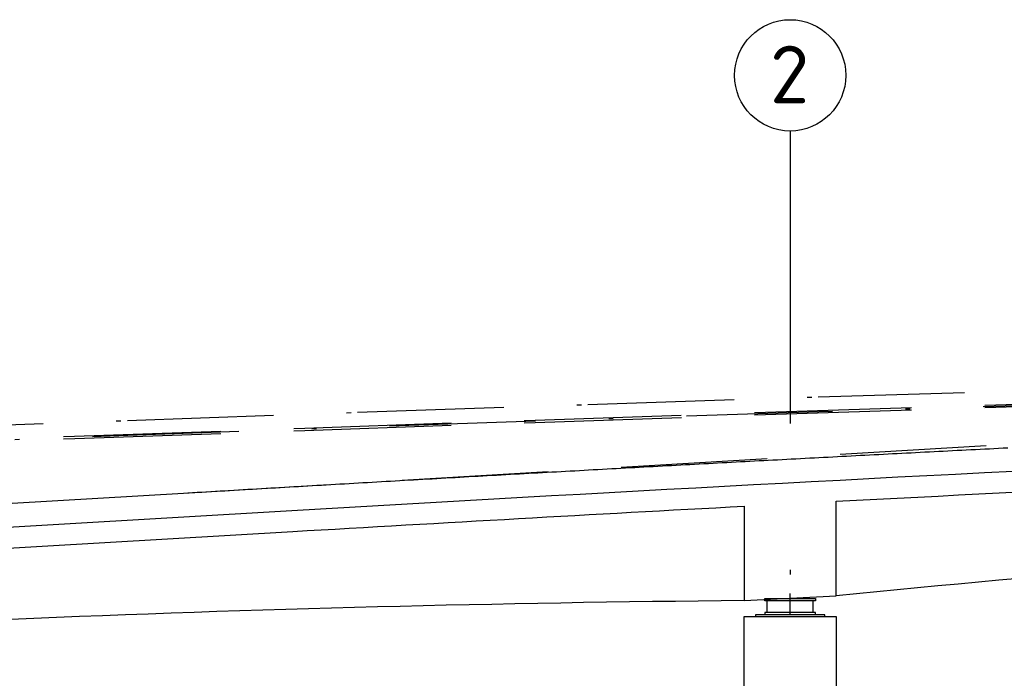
# Model space of a CAD drawing. Header units: metres. Extents: x 3458045 to 3462392, y 5482308 to 5484762.
# Tile 431 of 458: x 3461417 to 3461439, y 5484010 to 5484024. Entities that reach past the tile are written whole.
import ezdxf

# ---------------------------------------------------------------- set-up
doc = ezdxf.new("R2010")
doc.units = ezdxf.units.M
for name, pattern in [('AUSGEZOGEN', [2, 1, 1]), ('STRICHPUNKT2', [12.7, 6.35, -3.175, 0, -3.175]), ('VERDECKT2', [4.7625, 3.175, -1.5875])]:
    doc.linetypes.add(name, pattern=pattern)
for name, color, linetype in [('SP_BW5xx-BrückenB44', 7, 'CONTINUOUS'), ('SP_GELÄNDE-PLANUNG', 10, 'CONTINUOUS'), ('SP_GRADIENTE', 3, 'CONTINUOUS'), ('SP_Gradiente-Achse-6522', 92, 'STRICHPUNKT2'), ('SP_Tangentenband', 1, 'CONTINUOUS')]:
    doc.layers.add(name, color=color, linetype=linetype)
doc.styles.add('ISOCPEUR', font='isocpeur.ttf')

msp = doc.modelspace()

# ---------------------------------------------------------------- linework, layer by layer
at = {"layer": 'SP_BW5xx-BrückenB44', "color": 2, "linetype": 'STRICHPUNKT2'}
msp.add_line((3461434.1644, 5484021.6241), (3461434.1644, 5484001.3697), dxfattribs=at)
at = {"layer": 'SP_BW5xx-BrückenB44', "color": 96, "linetype": 'AUSGEZOGEN'}
for p, q in [((3461434.1644, 5484011.1245), (3461434.1644, 5484011.5879)), ((3461433.6644, 5484011.1745), (3461433.6644, 5484011.4245)), ((3461434.6644, 5484011.1745), (3461434.6644, 5484011.4245))]:
    msp.add_line(p, q, dxfattribs=at)
msp.add_lwpolyline([(3461463.4646, 5484015.3246, 0.0050086), (3461423.3414, 5484013.381), (3461399.8922, 5484012.0089), (3461399.9068, 5484011.7593), (3461399.6424, 5484011.7438), (3461399.6424, 5484009.995), (3461401.3424, 5484010.0944), (3461401.3424, 5484011.6436), (3461423.3677, 5484012.9318, -0.0012237), (3461433.1644, 5484013.4807), (3461433.1644, 5484011.4315), (3461435.1644, 5484011.5378), (3461435.1644, 5484013.5869, -0.003533), (3461463.4646, 5484014.8742, -0.003533)], format="xyb", dxfattribs=at)
msp.add_lwpolyline([(3461434.7144, 5484011.4745), (3461434.7144, 5484011.4245), (3461433.6144, 5484011.4245), (3461433.6144, 5484011.4745)], close=True, dxfattribs=at)
for points in [[(3461434.9144, 5484011.0893), (3461434.9144, 5484011.1245), (3461433.4144, 5484011.1245), (3461433.4144, 5484011.0893)], [(3461434.7144, 5484011.1245), (3461434.7144, 5484011.1745), (3461433.6144, 5484011.1745), (3461433.6144, 5484011.1245)], [(3461433.1644, 5484005.1076), (3461433.1644, 5484011.0893), (3461435.1644, 5484011.0893), (3461435.1644, 5484005.1076)]]:
    msp.add_lwpolyline(points, dxfattribs=at)
at = {"layer": 'SP_BW5xx-BrückenB44', "color": 2, "linetype": 'AUSGEZOGEN'}
msp.add_circle((3461434.1644, 5484022.8322), 1.208, dxfattribs=at)
at = {"layer": 'SP_BW5xx-BrückenB44', "color": 96, "linetype": 'AUSGEZOGEN'}
for centre, radius, start, end in [((3461472.308, 5483637.5), 375.8776, 91.348147, 95.671137), ((3461437.6165, 5483526.143), 485.309, 90.525624, 94.286533)]:
    msp.add_arc(centre, radius, start, end, dxfattribs=at)
at = {"layer": 'SP_GELÄNDE-PLANUNG', "color": 1, "linetype": 'VERDECKT2'}
msp.add_lwpolyline([(3461413.6272, 5484014.8194), (3461418.6272, 5484014.9987), (3461423.6272, 5484015.1757), (3461428.6272, 5484015.3503), (3461433.6272, 5484015.5213), (3461438.6272, 5484015.6831), (3461443.6272, 5484015.8355), (3461448.6272, 5484015.9787), (3461453.6272, 5484016.1126), (3461458.6272, 5484016.2372), (3461463.6272, 5484016.3525), (3461468.6272, 5484016.4586)], dxfattribs=at)
at = {"layer": 'SP_GELÄNDE-PLANUNG', "color": 2, "linetype": 'VERDECKT2'}
msp.add_lwpolyline([(3461413.629, 5484014.7694), (3461418.629, 5484014.9487), (3461423.6289, 5484015.1257), (3461428.6289, 5484015.3003), (3461433.6288, 5484015.4713), (3461438.6287, 5484015.6331), (3461443.6286, 5484015.7856), (3461448.6285, 5484015.9287), (3461453.6285, 5484016.0626), (3461458.6284, 5484016.1872), (3461463.6283, 5484016.3026), (3461468.6282, 5484016.4086)], dxfattribs=at)
at = {"layer": 'SP_GRADIENTE'}
msp.add_lwpolyline([(3461417.2717, 5484013.5433), (3461420.9889, 5484013.7643), (3461421.0889, 5484013.7702), (3461421.1889, 5484013.7761), (3461421.2889, 5484013.7821), (3461421.3889, 5484013.788), (3461421.4889, 5484013.7939), (3461421.5889, 5484013.7998), (3461421.6889, 5484013.8058), (3461421.7889, 5484013.8117), (3461421.8889, 5484013.8176), (3461421.9889, 5484013.8235), (3461422.0889, 5484013.8294), (3461422.1889, 5484013.8352), (3461422.2889, 5484013.8411), (3461422.3889, 5484013.847), (3461422.4889, 5484013.8529), (3461422.5889, 5484013.8588), (3461422.6889, 5484013.8646), (3461422.7889, 5484013.8705), (3461422.8889, 5484013.8763), (3461422.9889, 5484013.8822), (3461423.0889, 5484013.888), (3461423.1889, 5484013.8939), (3461423.2889, 5484013.8997), (3461423.3889, 5484013.9055), (3461423.4889, 5484013.9113), (3461423.5889, 5484013.9172), (3461423.6889, 5484013.923), (3461423.7889, 5484013.9288), (3461423.8889, 5484013.9346), (3461423.9889, 5484013.9404), (3461424.0889, 5484013.9462), (3461424.1889, 5484013.952), (3461424.2889, 5484013.9578), (3461424.3889, 5484013.9635), (3461424.4889, 5484013.9693), (3461424.5889, 5484013.9751), (3461424.6889, 5484013.9808), (3461424.7889, 5484013.9866), (3461424.8889, 5484013.9924), (3461424.9889, 5484013.9981), (3461425.0889, 5484014.0039), (3461425.1889, 5484014.0096), (3461425.2889, 5484014.0153), (3461425.3889, 5484014.0211), (3461425.4889, 5484014.0268), (3461425.5889, 5484014.0325), (3461425.6889, 5484014.0382), (3461425.7889, 5484014.0439), (3461425.8889, 5484014.0496), (3461425.9889, 5484014.0553), (3461426.0889, 5484014.061), (3461426.1889, 5484014.0667), (3461426.2889, 5484014.0724), (3461426.3889, 5484014.0781), (3461426.4889, 5484014.0838), (3461426.5889, 5484014.0894), (3461426.6889, 5484014.0951), (3461426.7889, 5484014.1008), (3461426.8889, 5484014.1064), (3461426.9889, 5484014.1121), (3461427.0889, 5484014.1177), (3461427.1889, 5484014.1234), (3461427.2889, 5484014.129), (3461427.3889, 5484014.1346), (3461427.4889, 5484014.1403), (3461427.5889, 5484014.1459), (3461427.6889, 5484014.1515), (3461427.7889, 5484014.1571), (3461427.8889, 5484014.1627), (3461427.9889, 5484014.1683), (3461428.0889, 5484014.1739), (3461428.1889, 5484014.1795), (3461428.2889, 5484014.1851), (3461428.3889, 5484014.1907), (3461428.4889, 5484014.1963), (3461428.5889, 5484014.2018), (3461428.6889, 5484014.2074), (3461428.7889, 5484014.213), (3461428.8889, 5484014.2185), (3461428.9889, 5484014.2241), (3461429.0889, 5484014.2296), (3461429.1889, 5484014.2352), (3461429.2889, 5484014.2407), (3461429.3889, 5484014.2462), (3461429.4889, 5484014.2518), (3461429.5889, 5484014.2573), (3461429.6889, 5484014.2628), (3461429.7889, 5484014.2683), (3461429.8889, 5484014.2738), (3461429.9889, 5484014.2793), (3461430.0889, 5484014.2848), (3461430.1889, 5484014.2903), (3461430.2889, 5484014.2958), (3461430.3889, 5484014.3013), (3461430.4889, 5484014.3068), (3461430.5889, 5484014.3123), (3461430.6889, 5484014.3177), (3461430.7889, 5484014.3232), (3461430.8889, 5484014.3287), (3461430.9889, 5484014.3341), (3461431.0889, 5484014.3396), (3461431.1889, 5484014.345), (3461431.2889, 5484014.3505), (3461431.3889, 5484014.3559), (3461431.4889, 5484014.3613), (3461431.5889, 5484014.3667), (3461431.6889, 5484014.3722), (3461431.7889, 5484014.3776), (3461431.8889, 5484014.383), (3461431.9889, 5484014.3884), (3461432.0889, 5484014.3938), (3461432.1889, 5484014.3992), (3461432.2889, 5484014.4046), (3461432.3889, 5484014.41), (3461432.4889, 5484014.4153), (3461432.5889, 5484014.4207), (3461432.6889, 5484014.4261), (3461432.7889, 5484014.4315), (3461432.8889, 5484014.4368), (3461432.9889, 5484014.4422), (3461433.0889, 5484014.4475), (3461433.1889, 5484014.4529), (3461433.2889, 5484014.4582), (3461433.3889, 5484014.4636), (3461433.4889, 5484014.4689), (3461433.5889, 5484014.4742), (3461433.6889, 5484014.4795), (3461433.7889, 5484014.4849), (3461433.8889, 5484014.4902), (3461433.9889, 5484014.4955), (3461434.0889, 5484014.5008), (3461434.1889, 5484014.5061), (3461434.2889, 5484014.5114), (3461434.3889, 5484014.5167), (3461434.4889, 5484014.5219), (3461434.5889, 5484014.5272), (3461434.6889, 5484014.5325), (3461434.7889, 5484014.5378), (3461434.8889, 5484014.543), (3461434.9889, 5484014.5483), (3461435.0889, 5484014.5535), (3461435.1889, 5484014.5588), (3461435.2889, 5484014.564), (3461435.3889, 5484014.5693), (3461435.4889, 5484014.5745), (3461435.5889, 5484014.5797), (3461435.6889, 5484014.5849), (3461435.7889, 5484014.5902), (3461435.8889, 5484014.5954), (3461435.9889, 5484014.6006), (3461436.0889, 5484014.6058), (3461436.1889, 5484014.611), (3461436.2889, 5484014.6162), (3461436.3889, 5484014.6214), (3461436.4889, 5484014.6266), (3461436.5889, 5484014.6317), (3461436.6889, 5484014.6369), (3461436.7889, 5484014.6421), (3461436.8889, 5484014.6472), (3461436.9889, 5484014.6524), (3461437.0889, 5484014.6576), (3461437.1889, 5484014.6627), (3461437.2889, 5484014.6678), (3461437.3889, 5484014.673), (3461437.4889, 5484014.6781), (3461437.5889, 5484014.6833), (3461437.6889, 5484014.6884), (3461437.7889, 5484014.6935), (3461437.8889, 5484014.6986), (3461437.9889, 5484014.7037), (3461438.0889, 5484014.7088), (3461438.1889, 5484014.7139), (3461438.2889, 5484014.719), (3461438.3889, 5484014.7241), (3461438.4889, 5484014.7292), (3461438.5889, 5484014.7343), (3461438.6889, 5484014.7394), (3461438.7889, 5484014.7444), (3461438.8889, 5484014.7495)], dxfattribs=at)
at = {"layer": 'SP_Gradiente-Achse-6522', "ltscale": 0.5, "flags": 128}
msp.add_lwpolyline([(3461154.7845, 5484005.5221), (3461159.7845, 5484005.6371), (3461164.7845, 5484006.1642), (3461169.7845, 5484006.6912), (3461174.7845, 5484007.2183), (3461179.7845, 5484007.5894), (3461184.7845, 5484007.7385), (3461189.7845, 5484007.8473), (3461194.7845, 5484007.9524), (3461199.7845, 5484008.0576), (3461204.7845, 5484008.1637), (3461209.7845, 5484008.2711), (3461214.7845, 5484008.3803), (3461219.7845, 5484008.4914), (3461224.7845, 5484008.6048), (3461229.7845, 5484008.7207), (3461234.7845, 5484008.8394), (3461239.8794, 5484008.9265), (3461244.8794, 5484009.0516), (3461249.7845, 5484009.215), (3461254.7845, 5484009.3479), (3461259.7845, 5484009.4852), (3461264.7845, 5484009.6273), (3461269.7845, 5484009.7744), (3461274.7845, 5484009.9266), (3461279.7845, 5484010.0833), (3461284.7845, 5484010.2431), (3461289.7845, 5484010.4056), (3461294.7845, 5484010.5707), (3461299.7845, 5484010.7382), (3461304.7845, 5484010.908), (3461309.7845, 5484011.08), (3461314.7845, 5484011.254), (3461319.7845, 5484011.4298), (3461324.7845, 5484011.6084), (3461329.7845, 5484011.7878), (3461334.7845, 5484011.9671), (3461339.7845, 5484012.1464), (3461344.7845, 5484012.3256), (3461349.7845, 5484012.5049), (3461354.7845, 5484012.6841), (3461359.7845, 5484012.8633), (3461364.7845, 5484013.0425), (3461369.7845, 5484013.2216), (3461374.7845, 5484013.4007), (3461379.7845, 5484013.5798), (3461384.7845, 5484013.7588), (3461389.7845, 5484013.9379), (3461394.7845, 5484014.1169), (3461399.7845, 5484014.2958), (3461404.7845, 5484014.4749), (3461409.7845, 5484014.6557), (3461414.7845, 5484014.8386), (3461419.7845, 5484015.0216), (3461424.7845, 5484015.1987), (3461429.7845, 5484015.3693), (3461434.7845, 5484015.5329), (3461439.7845, 5484015.6881), (3461444.7845, 5484015.8345), (3461449.7845, 5484015.972), (3461454.7845, 5484016.1008), (3461459.7845, 5484016.2207), (3461464.7845, 5484016.3317), (3461469.7845, 5484016.4339), (3461474.7845, 5484016.5273), (3461479.7845, 5484016.6119), (3461484.7845, 5484016.6876), (3461489.7845, 5484016.7545), (3461494.7845, 5484016.8125), (3461499.7845, 5484016.8617), (3461504.7845, 5484016.9021), (3461509.7845, 5484016.9337), (3461514.7845, 5484016.9564), (3461519.7845, 5484016.9703), (3461524.7845, 5484016.9753), (3461529.7845, 5484016.9715), (3461534.7845, 5484016.9585), (3461539.7845, 5484016.9367), (3461544.7845, 5484016.915), (3461549.7845, 5484016.8975), (3461554.7845, 5484016.8843), (3461559.7845, 5484016.8754), (3461564.7845, 5484016.8709), (3461569.7845, 5484016.8708), (3461574.7845, 5484016.875), (3461579.7845, 5484016.8835), (3461584.7845, 5484016.8964), (3461589.7845, 5484016.9137), (3461594.7845, 5484016.9353), (3461599.7845, 5484016.9612), (3461604.7845, 5484016.9903), (3461609.7845, 5484017.0196), (3461614.7845, 5484017.0488), (3461619.7845, 5484017.0781), (3461624.7845, 5484017.1073)], dxfattribs=at)
at = {"layer": 'SP_Gradiente-Achse-6522', "ltscale": 0.5}
msp.add_lwpolyline([(3461414.7728, 5484015.1584), (3461419.773, 5484015.3414), (3461424.7734, 5484015.5185), (3461429.7738, 5484015.6891), (3461434.7743, 5484015.8527), (3461439.7749, 5484016.008), (3461444.7754, 5484016.1544), (3461449.776, 5484016.2919), (3461454.7766, 5484016.4207), (3461459.7771, 5484016.5406), (3461464.7777, 5484016.6516), (3461469.7783, 5484016.7539)], dxfattribs=at)
at = {"layer": 'SP_Tangentenband', "color": 7, "linetype": 'VERDECKT2'}
msp.add_lwpolyline([(3461420.9889, 5484013.7643), (3461480.5148, 5484017.3028), (3461540.0408, 5484017.3533)], dxfattribs=at)

# ---------------------------------------------------------------- texts
at = {"layer": 'SP_BW5xx-BrückenB44', "color": 3, "linetype": 'AUSGEZOGEN', "style": 'ISOCPEUR'}
msp.add_text('2', height=1.25, dxfattribs=at).set_placement((3461433.7249, 5484022.2258))

doc.saveas('drawing.dxf')
